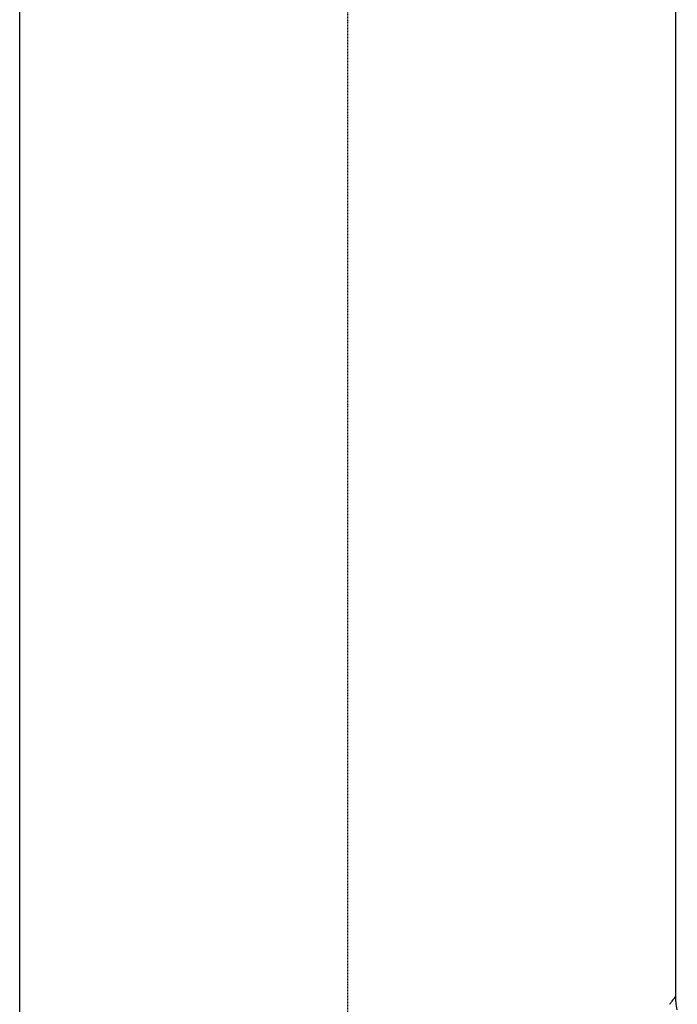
# Model space of a CAD drawing. Header units: millimetres. Extents: x 0 to 7374, y 0 to 4200.
# Tile 508 of 656: x 2983 to 3081, y 2681 to 2828. Entities that reach past the tile are written whole.
import ezdxf

# ---------------------------------------------------------------- set-up
doc = ezdxf.new("R2010")
doc.units = ezdxf.units.MM
doc.header["$LTSCALE"] = 0.2
doc.linetypes.add('CENTER2', pattern=[1.125, 0.75, -0.125, 0.125, -0.125])
doc.layers.add('02_Center Line', color=1, linetype='CENTER2')

# ---------------------------------------------------------------- blocks, each defined once
blk = doc.blocks.new('A$Ceaf76b09')
for p, q in [((147.2, 1642.7), (147.2, 1941.5)), ((245.2, 1774.34), (245.2, 1941.5))]:
    blk.add_line(p, q)
for points, knots in [([(245.2, 1774.34), (245.2, 1774.34), (245.2, 1774.34), (245.19, 1774.33), (245.19, 1774.32), (245.18, 1774.32), (245.18, 1774.31), (245.16, 1774.29), (245.14, 1774.26), (245.11, 1774.22), (245.1, 1774.2), (245.09, 1774.19), (245.08, 1774.18), (245.06, 1774.14), (245.03, 1774.11), (245, 1774.06), (244.95, 1774), (244.9, 1773.93), (244.84, 1773.85), (244.78, 1773.77), (244.71, 1773.68), (244.63, 1773.58), (244.56, 1773.48), (244.48, 1773.37), (244.39, 1773.25), (244.36, 1773.21), (244.33, 1773.17), (244.29, 1773.12)], [0, 0, 0, 0, 0.0906996, 0.0906996, 0.0906996, 0.1568909, 0.1568909, 0.1568909, 0.313894, 0.313894, 0.313894, 0.3610755, 0.3610755, 0.3610755, 0.4710853, 0.4710853, 0.4710853, 0.6287179, 0.6287179, 0.6287179, 0.7866716, 0.7866716, 0.7866716, 0.9452257, 0.9452257, 0.9452257, 1, 1, 1, 1]), ([(245.44, 1772.3), (245.28, 1773.08), (245.2, 1773.76), (245.2, 1774.34), (245.2, 1774.34), (245.2, 1774.34)], [0, 0, 0, 0, 0.999888, 0.999888, 1, 1, 1, 1])]:
    blk.add_open_spline(points, degree=3, knots=knots)
at = {"layer": '02_Center Line'}
blk.add_line((196.2, 1672.11), (196.2, 2084.25), dxfattribs=at)

msp = doc.modelspace()

# ---------------------------------------------------------------- block references
msp.add_blockref('A$Ceaf76b09', (2836.026, 907.397))

doc.saveas('drawing.dxf')
